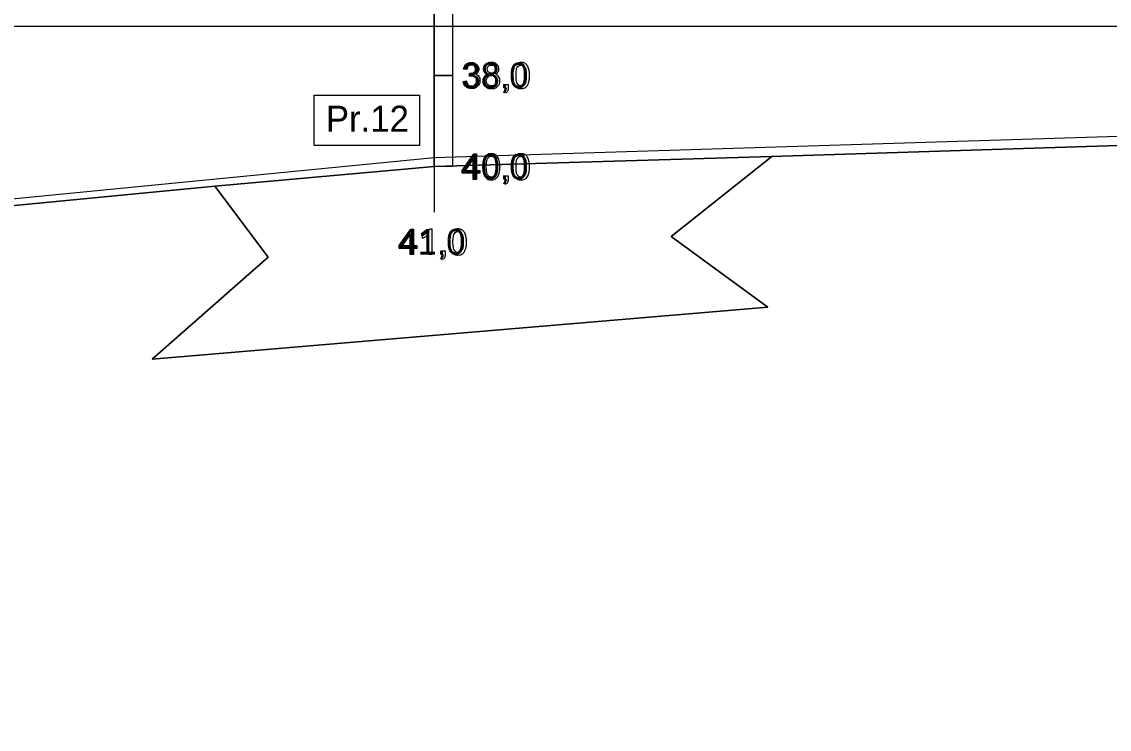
# Model space of a CAD drawing. Extents: x 700746 to 706058, y 6570320 to 6580460.
# Drawn here: x 704555.9 to 704794.4, y 6574712.7 to 6574867.8 of the extents above; entities that cross this region are included whole.
import ezdxf

# ---------------------------------------------------------------- set-up
doc = ezdxf.new("R2010")
doc.units = 0
for name, color, linetype in [('GEOLPUNKT', 7, 'Continuous'), ('GEOLPUNKT_proovid', 7, 'Continuous'), ('Maapind', 7, 'Continuous'), ('Plokid', 7, 'Continuous'), ('Täide', 7, 'Continuous')]:
    doc.layers.add(name, color=color, linetype=linetype)

msp = doc.modelspace()

# ---------------------------------------------------------------- linework, layer by layer
at = {"layer": 'GEOLPUNKT'}
msp.add_line((704646.39, 6574946.9), (704646.39, 6574826.03), dxfattribs=at)
for points in [[(704641.13, 6574816.75), (704641.13, 6574818.09), (704638.7, 6574818.09), (704638.7, 6574818.72), (704641.25, 6574822.35), (704641.82, 6574822.35), (704641.82, 6574818.72), (704642.57, 6574818.72), (704642.57, 6574818.09), (704641.82, 6574818.09), (704641.82, 6574816.75), (704641.13, 6574816.75)], [(704645.42, 6574822.37), (704645.86, 6574822.37), (704645.86, 6574816.75)], [(704641.13, 6574818.72), (704641.13, 6574821.25), (704639.38, 6574818.72), (704641.13, 6574818.72)], [(704643.8, 6574820.3), (704643.8, 6574820.96)], [(704645.86, 6574816.75), (704645.18, 6574816.75), (704645.18, 6574821.13)], [(704648, 6574816.75), (704648, 6574817.53), (704648.78, 6574817.53), (704648.78, 6574816.75)], [(704648.14, 6574815.64), (704647.95, 6574815.93)], [(704648.39, 6574816.75), (704648, 6574816.75)]]:
    msp.add_lwpolyline(points, dxfattribs=at)
for points in [[(704643.8, 6574820.96), (704644.38, 6574821.24), (704644.81, 6574821.62), (704645.24, 6574822.01), (704645.42, 6574822.37)], [(704649.8, 6574819.51), (704649.8, 6574820.5), (704650, 6574821.11), (704650.21, 6574821.72), (704650.61, 6574822.04), (704651.01, 6574822.37), (704651.62, 6574822.37), (704652.07, 6574822.37), (704652.41, 6574822.19), (704652.76, 6574822.01), (704652.98, 6574821.67), (704653.2, 6574821.32), (704653.32, 6574820.83), (704653.45, 6574820.34), (704653.45, 6574819.51), (704653.45, 6574818.53), (704653.25, 6574817.92), (704653.04, 6574817.31), (704652.64, 6574816.98), (704652.24, 6574816.65), (704651.62, 6574816.65), (704650.81, 6574816.65), (704650.35, 6574817.23), (704649.8, 6574817.93), (704649.8, 6574819.51)], [(704645.18, 6574821.13), (704644.93, 6574820.89), (704644.52, 6574820.66), (704644.12, 6574820.42), (704643.8, 6574820.3)], [(704650.51, 6574819.51), (704650.51, 6574818.13), (704650.83, 6574817.67), (704651.15, 6574817.22), (704651.62, 6574817.22), (704652.1, 6574817.22), (704652.42, 6574817.68), (704652.74, 6574818.13), (704652.74, 6574819.51), (704652.74, 6574820.89), (704652.42, 6574821.35), (704652.1, 6574821.8), (704651.62, 6574821.8), (704651.14, 6574821.8), (704650.86, 6574821.4), (704650.51, 6574820.89), (704650.51, 6574819.51)], [(704647.95, 6574815.93), (704648.17, 6574816.03), (704648.27, 6574816.21), (704648.37, 6574816.4), (704648.39, 6574816.75)], [(704648.78, 6574816.75), (704648.78, 6574816.32), (704648.63, 6574816.05), (704648.47, 6574815.78), (704648.14, 6574815.64)]]:
    msp.add_open_spline(points, degree=3, dxfattribs=at)
at = {"layer": 'GEOLPUNKT_proovid'}
for points in [[(704646.39, 6574886.03), (704650.39, 6574886.03), (704650.39, 6574856.03), (704646.39, 6574856.03)], [(704646.39, 6574856.03), (704650.39, 6574856.03), (704650.39, 6574836.03), (704646.39, 6574836.03)], [(704620.06, 6574851.65), (704643.13, 6574851.65), (704643.13, 6574840.69), (704620.06, 6574840.69)]]:
    msp.add_lwpolyline(points, close=True, dxfattribs=at)
for points in [[(704653.52, 6574857.28), (704652.83, 6574857.4)], [(704654.12, 6574855.88), (704654.19, 6574856.49)], [(704652.76, 6574854.71), (704653.45, 6574854.8)], [(704661.83, 6574853.23), (704661.83, 6574854.01), (704662.61, 6574854.01), (704662.61, 6574853.23)], [(704662.22, 6574853.23), (704661.83, 6574853.23)], [(704661.97, 6574852.12), (704661.78, 6574852.41)], [(704654.96, 6574833.23), (704654.96, 6574834.57), (704652.53, 6574834.57), (704652.53, 6574835.2), (704655.08, 6574838.83), (704655.65, 6574838.83), (704655.65, 6574835.2), (704656.4, 6574835.2), (704656.4, 6574834.57), (704655.65, 6574834.57), (704655.65, 6574833.23), (704654.96, 6574833.23)], [(704654.96, 6574835.2), (704654.96, 6574837.73), (704653.21, 6574835.2), (704654.96, 6574835.2)], [(704661.83, 6574833.23), (704661.83, 6574834.01), (704662.61, 6574834.01), (704662.61, 6574833.23)], [(704661.97, 6574832.12), (704661.78, 6574832.41)], [(704662.22, 6574833.23), (704661.83, 6574833.23)]]:
    msp.add_lwpolyline(points, dxfattribs=at)
for points in [[(704652.83, 6574857.4), (704652.96, 6574858.09), (704653.4, 6574858.47), (704653.85, 6574858.85), (704654.52, 6574858.85), (704654.97, 6574858.85), (704655.36, 6574858.65), (704655.75, 6574858.46), (704655.95, 6574858.12), (704656.16, 6574857.78), (704656.16, 6574857.4), (704656.16, 6574857.04), (704655.96, 6574856.74), (704655.77, 6574856.44), (704655.38, 6574856.26), (704655.88, 6574856.15), (704656.15, 6574855.79), (704656.43, 6574855.43), (704656.43, 6574854.89), (704656.43, 6574854.15), (704655.89, 6574853.64), (704655.36, 6574853.14), (704654.54, 6574853.14), (704653.81, 6574853.14), (704653.32, 6574853.57), (704652.83, 6574854.01), (704652.76, 6574854.71)], [(704654.19, 6574856.49), (704654.26, 6574856.48), (704654.31, 6574856.48), (704654.74, 6574856.48), (704655.1, 6574856.71), (704655.45, 6574856.94), (704655.45, 6574857.41), (704655.45, 6574857.79), (704655.19, 6574858.04), (704654.94, 6574858.29), (704654.53, 6574858.29), (704654.13, 6574858.29), (704653.86, 6574858.03), (704653.59, 6574857.78), (704653.52, 6574857.28)], [(704658.17, 6574856.27), (704657.74, 6574856.42), (704657.53, 6574856.71), (704657.33, 6574857), (704657.33, 6574857.41), (704657.33, 6574858.02), (704657.76, 6574858.43), (704658.2, 6574858.85), (704658.93, 6574858.85), (704659.66, 6574858.85), (704660.11, 6574858.43), (704660.56, 6574858), (704660.56, 6574857.39), (704660.56, 6574857), (704660.35, 6574856.71), (704660.15, 6574856.42), (704659.73, 6574856.27), (704660.25, 6574856.1), (704660.52, 6574855.73), (704660.79, 6574855.35), (704660.79, 6574854.83), (704660.79, 6574854.11), (704660.28, 6574853.62), (704659.77, 6574853.14), (704658.94, 6574853.14), (704658.11, 6574853.14), (704657.61, 6574853.63), (704657.1, 6574854.12), (704657.1, 6574854.85), (704657.1, 6574855.4), (704657.38, 6574855.77), (704657.66, 6574856.13), (704658.17, 6574856.27)], [(704658.03, 6574857.43), (704658.03, 6574857.04), (704658.29, 6574856.78), (704658.54, 6574856.53), (704658.95, 6574856.53), (704659.35, 6574856.53), (704659.6, 6574856.78), (704659.85, 6574857.03), (704659.85, 6574857.39), (704659.85, 6574857.77), (704659.59, 6574858.03), (704659.33, 6574858.29), (704658.94, 6574858.29), (704658.55, 6574858.29), (704658.29, 6574858.04), (704658.03, 6574857.78), (704658.03, 6574857.43)], [(704663.63, 6574855.99), (704663.63, 6574856.98), (704663.83, 6574857.59), (704664.04, 6574858.2), (704664.44, 6574858.52), (704664.84, 6574858.85), (704665.45, 6574858.85), (704665.9, 6574858.85), (704666.25, 6574858.67), (704666.59, 6574858.49), (704666.81, 6574858.15), (704667.03, 6574857.8), (704667.15, 6574857.31), (704667.28, 6574856.82), (704667.28, 6574855.99), (704667.28, 6574855.01), (704667.08, 6574854.4), (704666.87, 6574853.79), (704666.47, 6574853.46), (704666.07, 6574853.14), (704665.45, 6574853.14), (704664.64, 6574853.14), (704664.18, 6574853.71), (704663.63, 6574854.41), (704663.63, 6574855.99)], [(704664.34, 6574855.99), (704664.34, 6574854.61), (704664.66, 6574854.15), (704664.98, 6574853.7), (704665.45, 6574853.7), (704665.93, 6574853.7), (704666.25, 6574854.16), (704666.57, 6574854.61), (704666.57, 6574855.99), (704666.57, 6574857.37), (704666.25, 6574857.83), (704665.93, 6574858.28), (704665.45, 6574858.28), (704664.97, 6574858.28), (704664.69, 6574857.88), (704664.34, 6574857.37), (704664.34, 6574855.99)], [(704653.45, 6574854.8), (704653.57, 6574854.22), (704653.85, 6574853.96), (704654.13, 6574853.7), (704654.55, 6574853.7), (704655.03, 6574853.7), (704655.37, 6574854.04), (704655.7, 6574854.37), (704655.7, 6574854.87), (704655.7, 6574855.35), (704655.39, 6574855.65), (704655.08, 6574855.96), (704654.6, 6574855.96), (704654.41, 6574855.96), (704654.12, 6574855.88)], [(704657.81, 6574854.85), (704657.81, 6574854.55), (704657.95, 6574854.28), (704658.08, 6574854), (704658.36, 6574853.85), (704658.63, 6574853.7), (704658.95, 6574853.7), (704659.44, 6574853.7), (704659.76, 6574854.02), (704660.08, 6574854.33), (704660.08, 6574854.82), (704660.08, 6574855.32), (704659.75, 6574855.64), (704659.42, 6574855.97), (704658.93, 6574855.97), (704658.44, 6574855.97), (704658.12, 6574855.65), (704657.81, 6574855.33), (704657.81, 6574854.85)], [(704661.78, 6574852.41), (704662, 6574852.51), (704662.1, 6574852.7), (704662.21, 6574852.88), (704662.22, 6574853.23)], [(704662.61, 6574853.23), (704662.61, 6574852.8), (704662.46, 6574852.53), (704662.3, 6574852.26), (704661.97, 6574852.12)], [(704657.11, 6574835.99), (704657.11, 6574836.98), (704657.31, 6574837.59), (704657.52, 6574838.2), (704657.92, 6574838.52), (704658.32, 6574838.85), (704658.93, 6574838.85), (704659.38, 6574838.85), (704659.72, 6574838.67), (704660.06, 6574838.49), (704660.28, 6574838.15), (704660.51, 6574837.8), (704660.63, 6574837.31), (704660.76, 6574836.82), (704660.76, 6574835.99), (704660.76, 6574835.01), (704660.55, 6574834.4), (704660.35, 6574833.79), (704659.95, 6574833.46), (704659.55, 6574833.14), (704658.93, 6574833.14), (704658.12, 6574833.14), (704657.66, 6574833.71), (704657.11, 6574834.41), (704657.11, 6574835.99)], [(704663.63, 6574835.99), (704663.63, 6574836.98), (704663.83, 6574837.59), (704664.04, 6574838.2), (704664.44, 6574838.52), (704664.84, 6574838.85), (704665.45, 6574838.85), (704665.9, 6574838.85), (704666.25, 6574838.67), (704666.59, 6574838.49), (704666.81, 6574838.15), (704667.03, 6574837.8), (704667.15, 6574837.31), (704667.28, 6574836.82), (704667.28, 6574835.99), (704667.28, 6574835.01), (704667.08, 6574834.4), (704666.87, 6574833.79), (704666.47, 6574833.46), (704666.07, 6574833.14), (704665.45, 6574833.14), (704664.64, 6574833.14), (704664.18, 6574833.71), (704663.63, 6574834.41), (704663.63, 6574835.99)], [(704657.82, 6574835.99), (704657.82, 6574834.61), (704658.14, 6574834.15), (704658.46, 6574833.7), (704658.93, 6574833.7), (704659.4, 6574833.7), (704659.73, 6574834.16), (704660.05, 6574834.61), (704660.05, 6574835.99), (704660.05, 6574837.37), (704659.73, 6574837.83), (704659.41, 6574838.28), (704658.92, 6574838.28), (704658.45, 6574838.28), (704658.17, 6574837.88), (704657.82, 6574837.37), (704657.82, 6574835.99)], [(704664.34, 6574835.99), (704664.34, 6574834.61), (704664.66, 6574834.15), (704664.98, 6574833.7), (704665.45, 6574833.7), (704665.93, 6574833.7), (704666.25, 6574834.16), (704666.57, 6574834.61), (704666.57, 6574835.99), (704666.57, 6574837.37), (704666.25, 6574837.83), (704665.93, 6574838.28), (704665.45, 6574838.28), (704664.97, 6574838.28), (704664.69, 6574837.88), (704664.34, 6574837.37), (704664.34, 6574835.99)], [(704661.78, 6574832.41), (704662, 6574832.51), (704662.1, 6574832.7), (704662.21, 6574832.88), (704662.22, 6574833.23)], [(704662.61, 6574833.23), (704662.61, 6574832.8), (704662.46, 6574832.53), (704662.3, 6574832.26), (704661.97, 6574832.12)]]:
    msp.add_open_spline(points, degree=3, dxfattribs=at)
at = {"layer": 'Maapind'}
for points in [[(705118.38, 6574794.81), (704915.95, 6574844.43), (704720.42, 6574838.24)], [(704720.42, 6574838.24), (704698.37, 6574820.7), (704719.53, 6574805.25), (704584.53, 6574793.84), (704609.97, 6574816.21), (704598.28, 6574831.72)], [(704720.42, 6574838.24), (704646.39, 6574836.03), (704598.28, 6574831.72)], [(704598.28, 6574831.72), (704521.85, 6574824.39), (704400.63, 6574812.47), (704400.63, 6574812.47), (704164.94, 6574712.71)]]:
    msp.add_lwpolyline(points, dxfattribs=at)
at = {"layer": 'Plokid'}
msp.add_line((704146.26, 6574866.83), (705645.04, 6574866.83), dxfattribs=at)
msp.add_lwpolyline([(704399.9, 6574813.93), (704646.39, 6574838.03), (704915.95, 6574846.43), (705118.38, 6574796.88), (705170.55, 6574795.33), (705409.93, 6574822.93), (705409.93, 6574822.93), (705409.93, 6574822.93), (705645.04, 6574866.83)], dxfattribs=at)
at = {"layer": 'Täide'}
for p, q in [((704720.42, 6574838.24), (704646.39, 6574836.03)), ((704646.39, 6574836.03), (704720.42, 6574838.24)), ((704646.39, 6574836.03), (704598.28, 6574831.72)), ((704598.28, 6574831.72), (704646.39, 6574836.03)), ((704521.85, 6574824.39), (704598.28, 6574831.72)), ((704521.85, 6574824.39), (704598.28, 6574831.72))]:
    msp.add_line(p, q, dxfattribs=at)
for points in [[(704598.28, 6574831.72), (704646.39, 6574836.03), (704720.42, 6574838.24), (704915.95, 6574844.43)], [(704720.42, 6574838.24), (704915.95, 6574844.43), (705118.38, 6574794.81)], [(704598.28, 6574831.72), (704609.97, 6574816.21), (704584.53, 6574793.84), (704719.53, 6574805.25), (704698.37, 6574820.7), (704720.42, 6574838.24)]]:
    msp.add_lwpolyline(points, dxfattribs=at)

# ---------------------------------------------------------------- texts
at = {"layer": 'GEOLPUNKT'}
msp.add_text('41,0', height=5.6, dxfattribs=at).set_placement((704638.6, 6574816.75))
at = {"layer": 'GEOLPUNKT_proovid'}
for s, height, p in [('38,0', 5.6, (704652.43, 6574853.23)), ('Pr.12', 5.7, (704622.63, 6574843.67)), ('40,0', 5.6, (704652.43, 6574833.23))]:
    msp.add_text(s, height=height, dxfattribs=at).set_placement(p)

doc.saveas('drawing.dxf')
